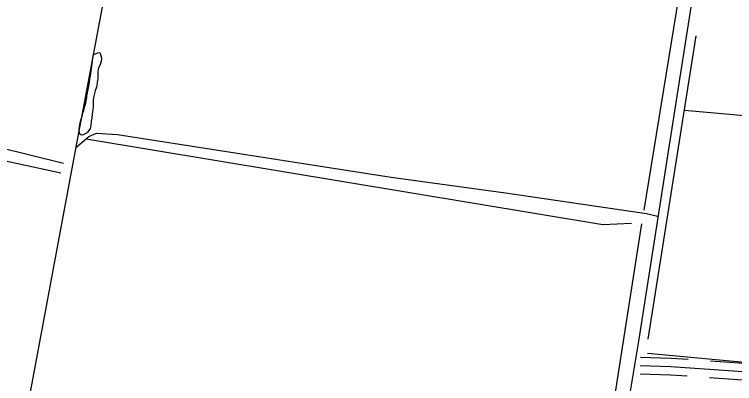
# Model space of a CAD drawing. Extents: x 3219052 to 3256913, y 800770 to 826146.
# Drawn here: x 3229267 to 3230558, y 809596 to 810258 of the extents above; entities that cross this region are included whole.
import ezdxf

# ---------------------------------------------------------------- set-up
doc = ezdxf.new("R2010")
doc.units = 0
for name, color, linetype in [('V-DTCH-CNTR', 7, 'Continuous'), ('V-ROAD-CNTR', 7, 'Continuous'), ('V-SITE-VEGE', 7, 'Continuous'), ('V-TOPO-SHOR', 7, 'Continuous')]:
    doc.layers.add(name, color=color, linetype=linetype)

msp = doc.modelspace()

# ---------------------------------------------------------------- linework, layer by layer
at = {"layer": 'V-DTCH-CNTR'}
for points in [[(3228299.9, 810210.9), (3228886.9, 810074.4), (3229350.3, 809974)], [(3229376.8, 810018.9), (3229400.8, 810039), (3229414.2, 810045), (3229451.9, 810042.6), (3229942.5, 809966.1), (3230147.9, 809938), (3230400.4, 809901), (3230420, 809896.7)]]:
    msp.add_lwpolyline(points, dxfattribs=at)
at = {"layer": 'V-ROAD-CNTR'}
for points in [[(3230595.9, 811068.2), (3230583.3, 810980.7), (3230569.3, 810854.1), (3230546.3, 810685.2), (3230526.8, 810567.8), (3230516.3, 810496), (3230493.6, 810358.3), (3230454.8, 810111.5), (3230386, 809672.7), (3230365.4, 809547), (3230317.3, 809222.6), (3230284.4, 808993.5), (3230230, 808664.8), (3230202, 808470.5), (3230123.7, 808002.9), (3230058.8, 807561.3), (3230032.2, 807386.5), (3230003.5, 807219.7)], [(3230475.3, 809639.6), (3230444.8, 809641.7), (3230389.7, 809643.2)], [(3230982.3, 809585.3), (3230957.5, 809582.6), (3230754.1, 809599.9), (3230599.6, 809616), (3230444.1, 809626.7), (3230389.3, 809628.2)], [(3230615.5, 809629.4), (3230600.9, 809630.9), (3230515.2, 809636.8)], [(3230473.3, 809609.6), (3230443.4, 809611.7), (3230388.9, 809613.2)], [(3230612.4, 809599.5), (3230598.3, 809601), (3230513.2, 809606.9)]]:
    msp.add_lwpolyline(points, dxfattribs=at)
at = {"layer": 'V-SITE-VEGE'}
msp.add_lwpolyline([(3229409.2, 810186), (3229418.5, 810189.3), (3229421.1, 810188.3), (3229421.8, 810186.2), (3229422.8, 810182.2), (3229423.6, 810178.4), (3229423, 810173.8), (3229421.8, 810169.8), (3229417.4, 810159.7), (3229416.9, 810156.4), (3229416.7, 810151.9), (3229416.6, 810142.3), (3229416.4, 810139.8), (3229414.8, 810131.2), (3229414.1, 810127.6), (3229411.8, 810121.1), (3229410.7, 810116.3), (3229409.2, 810108.7), (3229408.4, 810103.4), (3229408.4, 810100.4), (3229408.1, 810094.8), (3229408.4, 810092.3), (3229407.6, 810087.5), (3229407.1, 810082.9), (3229406.3, 810079.9), (3229405.8, 810072.1), (3229405, 810066.3), (3229404.5, 810064.2), (3229404, 810060.5), (3229404, 810058.2), (3229402.7, 810053.6), (3229400.4, 810049.6), (3229398.4, 810047.1), (3229396.4, 810044.8), (3229394.3, 810043.6), (3229389.5, 810041.8), (3229386.5, 810042.3), (3229384, 810043.6), (3229383.7, 810045.9), (3229383.5, 810051.7), (3229384.3, 810060), (3229385.6, 810065.8), (3229386.6, 810069.9), (3229389.1, 810077.7), (3229389.9, 810081.5), (3229391.4, 810085.8), (3229392.5, 810089.5), (3229393.7, 810093.3), (3229395, 810099.1), (3229396, 810104.2), (3229397.1, 810108.5), (3229397.3, 810111.3), (3229401.2, 810132.5), (3229403, 810145.9), (3229403.5, 810147.9), (3229404.3, 810152.2), (3229406.4, 810170.1), (3229406.9, 810172.6), (3229407.4, 810177.2), (3229407.9, 810180.2)], close=True, dxfattribs=at)
at = {"layer": 'V-TOPO-SHOR'}
for p, q in [((3230396.6, 809906.9), (3230492.7, 810496.9)), ((3230403.8, 809675.9), (3230489.6, 810219.7)), ((3228888.2, 810107.6), (3229354.9, 809991.2)), ((3230468.8, 810086.4), (3230838.2, 810052.2)), ((3230293.8, 809251.8), (3230392.2, 809882.5)), ((3230402.5, 809650.7), (3230976.8, 809597.6))]:
    msp.add_line(p, q, dxfattribs=at)
for points in [[(3229557.8, 810980.3), (3229372.9, 809998.2), (3229235.5, 809264.3), (3229073.4, 808400), (3228864.7, 807281.5), (3228714.4, 806498.3), (3228652.2, 806177.2)], [(3229396.1, 810034.7), (3230322.1, 809881.4), (3230373.4, 809883.8)]]:
    msp.add_lwpolyline(points, dxfattribs=at)

doc.saveas('drawing.dxf')
